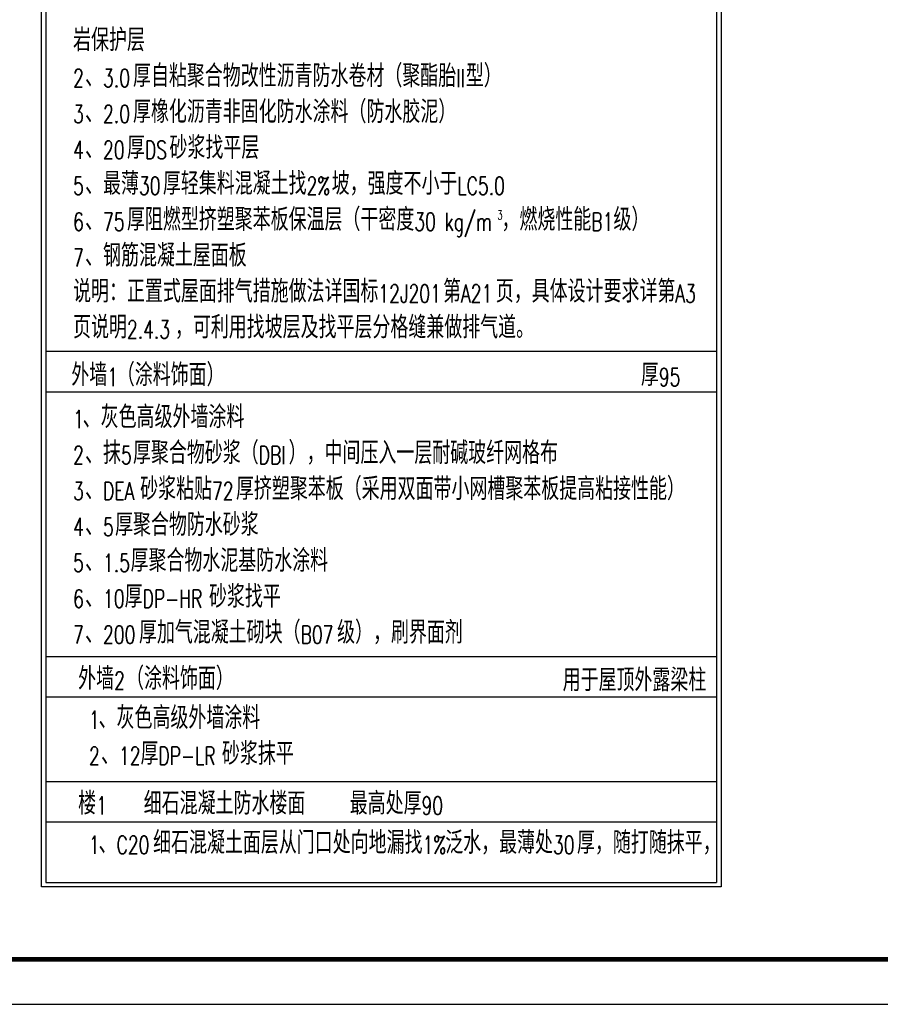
# Model space of a CAD drawing. Extents: x 1109697 to 1467097, y -139975 to 53891.
# Tile 295 of 386: x 1414765 to 1433932, y -139975 to -118040. Entities that reach past the tile are written whole.
import ezdxf

# ---------------------------------------------------------------- set-up
doc = ezdxf.new("R2010")
doc.units = 0
doc.header["$LTSCALE"] = 1000
doc.header["$MEASUREMENT"] = 0
for name, color, linetype in [('FINELINE', 4, 'Continuous'), ('PUB_TEXT', 7, 'Continuous'), ('PUB_TITLE', 4, 'Continuous'), ('WALL', 5, 'Continuous')]:
    doc.layers.add(name, color=color, linetype=linetype)
doc.styles.add('_HZTXT', font='SIMPLEX', dxfattribs={"width": 0.8, "bigfont": 'HZTXT'})

msp = doc.modelspace()

# ---------------------------------------------------------------- linework, layer by layer
at = {"layer": 'FINELINE'}
for p, q in [((1415350, -84498), (1415350, -137260)), ((1430286, -84498), (1430286, -137260)), ((1415350, -137260), (1430286, -137260))]:
    msp.add_line(p, q, dxfattribs=at)
at = {"layer": 'PUB_TITLE'}
msp.add_lwpolyline([(1361997, -139975), (1467097, -139975), (1467097, -80575), (1361997, -80575)], close=True, dxfattribs=at)
at = {"layer": 'PUB_TITLE', "const_width": 100}
msp.add_lwpolyline([(1364497, -138975), (1466097, -138975), (1466097, -81575), (1364497, -81575)], close=True, dxfattribs=at)
at = {"layer": 'WALL'}
for p, q in [((1415350, -125427), (1430286, -125427)), ((1415350, -126327), (1430286, -126327)), ((1415350, -132227), (1430285, -132227)), ((1415350, -133127), (1430285, -133127)), ((1415350, -135010), (1430285, -135010)), ((1415350, -135910), (1430285, -135910))]:
    msp.add_line(p, q, dxfattribs=at)
msp.add_lwpolyline([(1415250, -84398), (1430386, -84398), (1430386, -137360), (1415250, -137360), (1415250, -84398)], dxfattribs=at)

# ---------------------------------------------------------------- texts
at = {"layer": 'PUB_TEXT', "style": '_HZTXT'}
for s, height, width, p in [('岩保护层', 500, 0.8, (1415954, -118741)), ('厚自粘聚合物改性沥青防水卷材（聚酯胎', 500, 0.8, (1417288, -119541)), ('型）', 500, 0.8, (1424701, -119541)), ('2', 400, 0.7, (1415954, -119541)), ('3.0', 400, 0.7, (1416621, -119541)), ('II', 400, 0.7, (1424488, -119541)), ('、', 500, 0.8, (1416221, -119541)), ('厚橡化沥青非固化防水涂料（防水胶泥）', 500, 0.8, (1417288, -120341)), ('3', 400, 0.7, (1415954, -120341)), ('2.0', 400, 0.7, (1416621, -120341)), ('、', 500, 0.8, (1416221, -120341)), ('厚', 500, 0.8, (1417154, -121141)), ('砂浆找平层', 500, 0.8, (1418101, -121141)), ('4', 400, 0.7, (1415954, -121141)), ('20', 400, 0.7, (1416621, -121141)), ('DS', 400, 0.7, (1417554, -121141)), ('、', 500, 0.8, (1416221, -121141)), ('、最薄', 500, 0.8, (1416221, -121941)), ('厚轻集料混凝土找', 500, 0.8, (1417954, -121941)), ('坡，强度不小于', 500, 0.8, (1421714, -121941)), ('5', 400, 0.7, (1415954, -121941)), ('30', 400, 0.7, (1417421, -121941)), ('2%', 400, 0.7, (1421154, -121941)), ('LC5.0', 400, 0.7, (1424514, -121941)), ('厚阻燃型挤塑聚苯板保温层（干密度', 500, 0.8, (1417154, -122741)), ('，燃烧性能', 500, 0.8, (1425495, -122741)), ('级）', 500, 0.8, (1427989, -122741)), ('6', 400, 0.7, (1415954, -122741)), ('75', 400, 0.7, (1416621, -122741)), ('30', 400, 0.7, (1423554, -122741)), ('kg/m', 400, 0.7, (1424229, -122741)), ('3', 200, 0.7, (1425402, -122491)), ('B1', 400, 0.7, (1427495, -122741)), ('、', 500, 0.8, (1416221, -122741)), ('、钢筋混凝土屋面板', 500, 0.8, (1416221, -123541)), ('7', 400, 0.7, (1415954, -123541)), ('说明：正置式屋面排气措施做法详国标', 500, 0.8, (1415954, -124341)), ('12J201', 400, 0.7, (1422754, -124341)), ('第', 500, 0.8, (1424194, -124341)), ('A21', 400, 0.7, (1424594, -124341)), ('页，具体设计要求详第', 500, 0.8, (1425368, -124341)), ('A3', 400, 0.7, (1429368, -124341)), ('页说明', 500, 0.8, (1415954, -125141)), ('，可利用找坡层及找平层分格缝兼做排气道。', 500, 0.8, (1418221, -125141)), ('2.4.3', 400, 0.7, (1417154, -125141)), ('外墙', 500, 0.8, (1415915, -126201)), ('（涂料饰面）', 500, 0.8, (1416928, -126201)), ('厚', 500, 0.8, (1428600, -126201)), ('1', 400, 0.7, (1416715, -126201)), ('95', 400, 0.7, (1429000, -126201)), ('、灰色高级外墙涂料', 500, 0.8, (1416168, -127140)), ('1', 400, 0.7, (1415954, -127140)), ('、抹', 500, 0.8, (1416221, -127940)), ('厚聚合物砂浆（', 500, 0.8, (1417288, -127940)), ('），中间压入一层耐碱玻纤网格布', 500, 0.8, (1420754, -127940)), ('2', 400, 0.7, (1415954, -127940)), ('5', 400, 0.7, (1417021, -127940)), ('DBI', 400, 0.7, (1420088, -127940)), ('砂浆粘贴', 500, 0.8, (1417448, -128740)), ('厚挤塑聚苯板（采用双面带小网槽聚苯板提高粘接性能）', 500, 0.8, (1419581, -128740)), ('3', 400, 0.7, (1415954, -128740)), ('DEA', 400, 0.7, (1416621, -128740)), ('72', 400, 0.7, (1419048, -128740)), ('、', 500, 0.8, (1416221, -128740)), ('厚聚合物防水砂浆', 500, 0.8, (1416888, -129540)), ('4', 400, 0.7, (1415954, -129540)), ('5', 400, 0.7, (1416621, -129540)), ('、', 500, 0.8, (1416221, -129540)), ('厚聚合物水泥基防水涂料', 500, 0.8, (1417234, -130340)), ('5', 400, 0.7, (1415954, -130340)), ('1.5', 400, 0.7, (1416621, -130340)), ('、', 500, 0.8, (1416221, -130340)), ('6', 400, 0.7, (1415954, -131140)), ('10', 400, 0.7, (1416621, -131140)), ('厚', 500, 0.8, (1417101, -131140)), ('砂浆找平', 500, 0.8, (1418981, -131140)), ('DP-HR', 400, 0.7, (1417501, -131140)), ('、', 500, 0.8, (1416221, -131140)), ('厚加气混凝土砌块（', 500, 0.8, (1417421, -131940)), ('级），刷界面剂', 500, 0.8, (1421834, -131940)), ('7', 400, 0.7, (1415954, -131940)), ('200', 400, 0.7, (1416621, -131940)), ('B07', 400, 0.7, (1421021, -131940)), ('、', 500, 0.8, (1416221, -131940)), ('外墙', 500, 0.8, (1416067, -132965)), ('（涂料饰面）', 500, 0.8, (1417134, -132965)), ('用于屋顶外露梁柱', 500, 0.8, (1426857, -133001)), ('2', 400, 0.7, (1416867, -132965)), ('、灰色高级外墙涂料', 500, 0.8, (1416522, -133840)), ('1', 400, 0.7, (1416309, -133840)), ('2', 400, 0.7, (1416309, -134640)), ('12', 400, 0.7, (1416976, -134640)), ('厚', 500, 0.8, (1417456, -134640)), ('DP-LR', 400, 0.7, (1417856, -134640)), ('砂浆抹平', 500, 0.8, (1419269, -134640)), ('、', 500, 0.8, (1416576, -134640)), ('楼', 500, 0.8, (1416067, -135748)), ('细石混凝土防水楼面', 500, 0.8, (1417527, -135748)), ('最高处厚', 500, 0.8, (1422115, -135748)), ('90', 400, 0.7, (1423715, -135748)), ('1', 400, 0.7, (1416467, -135748)), ('C20', 400, 0.7, (1416922, -136624)), ('细石混凝土面层从门口处向地漏找', 500, 0.8, (1417736, -136624)), ('1%', 400, 0.7, (1423736, -136624)), ('泛水，最薄处', 500, 0.8, (1424242, -136624)), ('30', 400, 0.7, (1426642, -136624)), ('厚，随打随抹平，', 500, 0.8, (1427176, -136624)), ('1', 400, 0.7, (1416309, -136624)), ('、', 500, 0.8, (1416522, -136624))]:
    msp.add_text(s, height=height, dxfattribs=dict(at, width=width)).set_placement(p)

doc.saveas('drawing.dxf')
